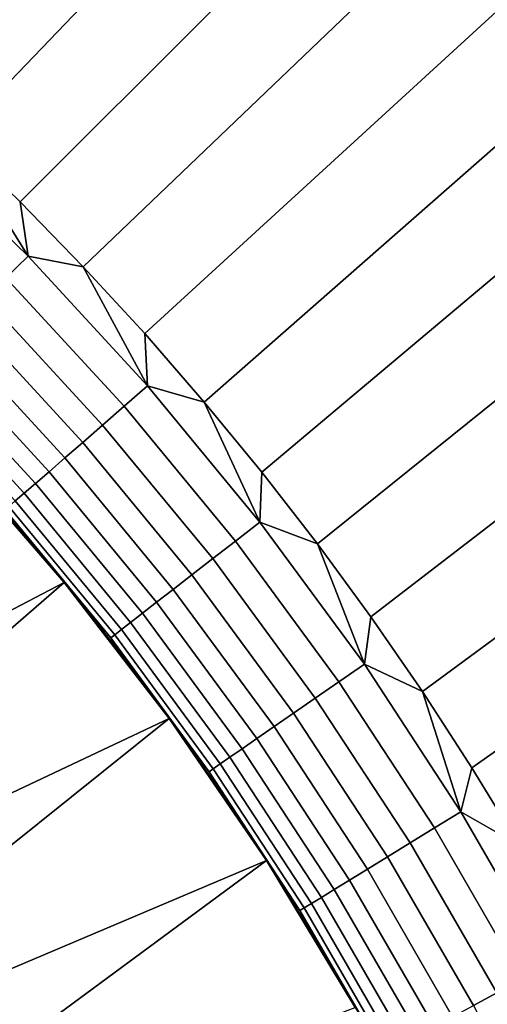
# Model space of a CAD drawing. Header units: metres. Extents: x -109 to 109, y -100 to 58.
# Tile 392 of 642: x 10.25 to 12.35, y -6.15 to -1.73. Entities that reach past the tile are written whole.
import ezdxf

# ---------------------------------------------------------------- set-up
doc = ezdxf.new("R2010")
doc.units = ezdxf.units.M
doc.layers.add('solid_21_062_100_XXX', color=7, linetype='CONTINUOUS')

msp = doc.modelspace()

# ---------------------------------------------------------------- linework, layer by layer
at = {"layer": 'solid_21_062_100_XXX'}
for points in [[(11.352392, -0.14602, 28.576704), (11.005567, 0.156755, 28.576704), (9.354994, -1.721458, 30.020081), (9.662025, -1.988189, 30.020081)], [(11.690891, -0.458077, 28.576704), (11.352392, -0.14602, 28.576704), (9.662025, -1.988189, 30.020081), (9.961455, -2.263425, 30.020081)], [(12.020815, -0.779185, 28.576704), (11.690891, -0.458077, 28.576704), (9.961455, -2.263425, 30.020081), (10.253048, -2.546952, 30.020081)], [(12.341924, -1.109109, 28.576704), (12.020815, -0.779185, 28.576704), (10.253048, -2.546952, 30.020081), (10.536574, -2.838545, 30.020081)], [(2.212831, -11.565833, -20.43038), (2.212826, -1.049087, -20.43038), (23.175426, -0.972689, -20.220478)], [(9.679617, -22.091299, -20.355614), (2.212831, -22.082581, -20.43038), (2.212831, -11.565833, -20.43038), (23.175426, -0.972689, -20.220478)], [(17.148014, -22.086779, -20.280832), (9.679617, -22.091299, -20.355614), (23.175426, -0.972689, -20.220478)], [(12.341924, -1.109109, 28.576704), (10.536574, -2.838545, 30.020081), (10.811811, -3.137975, 30.020081), (12.653979, -1.447608, 28.576704)], [(12.653979, -1.447608, 28.576704), (10.811811, -3.137975, 30.020081), (11.078542, -3.445006, 30.020081), (12.956755, -1.794433, 28.576704)], [(12.956755, -1.794433, 28.576704), (11.078542, -3.445006, 30.020081), (11.336556, -3.759398, 30.020081), (13.250028, -2.14933, 28.576704)], [(13.250028, -2.14933, 28.576704), (11.336556, -3.759398, 30.020081), (11.585652, -4.080902, 30.020081), (13.533582, -2.512038, 28.576704)], [(9.627983, -2.341222, 30.219034), (10.189514, -2.887488, 30.219034), (10.288895, -2.790808, 30.112827), (9.721888, -2.239215, 30.112827)], [(9.721888, -2.239215, 30.112827), (10.288895, -2.790808, 30.112827), (9.961455, -2.263425, 30.020081)], [(10.288895, -2.790808, 30.112827), (10.253048, -2.546952, 30.020081), (9.961455, -2.263425, 30.020081)], [(13.533582, -2.512038, 28.576704), (11.585652, -4.080902, 30.020081), (11.825633, -4.409266, 30.020081), (13.807211, -2.882292, 28.576704)], [(10.288895, -2.790808, 30.112827), (10.536574, -2.838545, 30.020081), (10.253048, -2.546952, 30.020081)], [(10.189514, -2.887488, 30.219034), (10.720099, -3.463857, 30.219034), (10.824656, -3.372799, 30.112827), (10.288895, -2.790808, 30.112827)], [(10.288895, -2.790808, 30.112827), (10.824656, -3.372799, 30.112827), (10.536574, -2.838545, 30.020081)], [(10.824656, -3.372799, 30.112827), (10.811811, -3.137975, 30.020081), (10.536574, -2.838545, 30.020081)], [(10.097154, -2.977338, 30.336931), (10.62293, -3.548483, 30.336931), (10.720099, -3.463857, 30.219034), (10.189514, -2.887488, 30.219034)], [(13.807211, -2.882292, 28.576704), (11.825633, -4.409266, 30.020081), (12.05631, -4.744232, 30.020081), (14.070713, -3.25982, 28.576704)], [(10.012518, -3.059672, 30.46562), (10.533887, -3.62603, 30.46562), (10.62293, -3.548483, 30.336931), (10.097154, -2.977338, 30.336931)], [(9.936252, -3.133865, 30.60412), (10.45365, -3.695909, 30.60412), (10.533887, -3.62603, 30.46562), (10.012518, -3.059672, 30.46562)], [(9.868938, -3.199349, 30.751375), (10.382831, -3.757585, 30.751375), (10.45365, -3.695909, 30.60412), (9.936252, -3.133865, 30.60412)], [(10.824656, -3.372799, 30.112827), (11.078542, -3.445006, 30.020081), (10.811811, -3.137975, 30.020081)], [(9.81109, -3.255625, 30.906261), (10.32197, -3.810589, 30.906261), (10.382831, -3.757585, 30.751375), (9.868938, -3.199349, 30.751375)], [(9.763147, -3.302264, 31.067598), (10.271531, -3.854516, 31.067598), (10.32197, -3.810589, 30.906261), (9.81109, -3.255625, 30.906261)], [(14.070713, -3.25982, 28.576704), (12.05631, -4.744232, 30.020081), (12.277501, -5.085535, 30.020081), (14.323895, -3.644345, 28.576704)], [(9.725476, -3.338911, 31.234156), (10.231898, -3.889032, 31.234156), (10.271531, -3.854516, 31.067598), (9.763147, -3.302264, 31.067598)], [(10.720099, -3.463857, 30.219034), (11.218128, -4.06858, 30.219034), (11.327541, -3.98342, 30.112827), (10.824656, -3.372799, 30.112827)], [(10.824656, -3.372799, 30.112827), (11.327541, -3.98342, 30.112827), (11.078542, -3.445006, 30.020081)], [(11.327541, -3.98342, 30.112827), (11.336556, -3.759398, 30.020081), (11.078542, -3.445006, 30.020081)], [(10.62293, -3.548483, 30.336931), (11.116444, -4.147724, 30.336931), (11.218128, -4.06858, 30.219034), (10.720099, -3.463857, 30.219034)], [(10.533887, -3.62603, 30.46562), (11.023265, -4.220249, 30.46562), (11.116444, -4.147724, 30.336931), (10.62293, -3.548483, 30.336931)], [(10.45365, -3.695909, 30.60412), (10.9393, -4.285601, 30.60412), (11.023265, -4.220249, 30.46562), (10.533887, -3.62603, 30.46562)], [(14.323895, -3.644345, 28.576704), (12.277501, -5.085535, 30.020081), (12.489033, -5.432908, 30.020081), (14.566572, -4.035584, 28.576704)], [(10.450873, -4.254284, 45.097431), (9.945941, -3.671569, 45.097431), (8.853961, -4.700163, 46.597431), (9.090082, -4.966074, 46.597431)], [(9.945941, -3.671569, 45.097431), (10.450873, -4.254284, 45.097431), (10.20262, -3.95938, 31.752131), (9.946006, -3.671639, 31.752131)], [(10.382831, -3.757585, 30.751375), (10.865191, -4.343283, 30.751375), (10.9393, -4.285601, 30.60412), (10.45365, -3.695909, 30.60412)], [(10.32197, -3.810589, 30.906261), (10.801502, -4.392853, 30.906261), (10.865191, -4.343283, 30.751375), (10.382831, -3.757585, 30.751375)], [(11.327541, -3.98342, 30.112827), (11.585652, -4.080902, 30.020081), (11.336556, -3.759398, 30.020081)], [(10.271531, -3.854516, 31.067598), (10.74872, -4.433935, 31.067598), (10.801502, -4.392853, 30.906261), (10.32197, -3.810589, 30.906261)], [(10.231898, -3.889032, 31.234156), (10.707247, -4.466215, 31.234156), (10.74872, -4.433935, 31.067598), (10.271531, -3.854516, 31.067598)], [(10.186178, -3.928849, 31.57782), (10.659403, -4.503454, 31.57782), (10.677399, -4.489447, 31.404663), (10.203375, -3.913873, 31.404663)], [(10.186178, -3.928849, 31.57782), (10.20262, -3.95938, 31.752131), (10.450912, -4.254332, 31.752131)], [(10.186178, -3.928849, 31.57782), (10.450912, -4.254332, 31.752131), (10.659403, -4.503454, 31.57782)], [(10.203375, -3.913873, 31.404663), (10.677399, -4.489447, 31.404663), (10.707247, -4.466215, 31.234156), (10.231898, -3.889032, 31.234156)], [(10.450873, -4.254284, 45.097431), (10.450912, -4.254332, 31.752131), (10.20262, -3.95938, 31.752131)], [(11.218128, -4.06858, 30.219034), (11.682088, -4.699821, 30.219034), (11.796026, -4.620817, 30.112827), (11.327541, -3.98342, 30.112827)], [(11.327541, -3.98342, 30.112827), (11.796026, -4.620817, 30.112827), (11.585652, -4.080902, 30.020081)], [(11.116444, -4.147724, 30.336931), (11.576199, -4.773242, 30.336931), (11.682088, -4.699821, 30.219034), (11.218128, -4.06858, 30.219034)], [(11.796026, -4.620817, 30.112827), (11.825633, -4.409266, 30.020081), (11.585652, -4.080902, 30.020081)], [(11.023265, -4.220249, 30.46562), (11.479165, -4.840524, 30.46562), (11.576199, -4.773242, 30.336931), (11.116444, -4.147724, 30.336931)], [(10.9393, -4.285601, 30.60412), (11.391728, -4.901152, 30.60412), (11.479165, -4.840524, 30.46562), (11.023265, -4.220249, 30.46562)], [(10.450873, -4.254284, 45.097431), (9.090082, -4.966074, 46.597431), (9.318227, -5.238877, 46.597431)], [(10.921836, -4.865046, 45.097431), (10.450873, -4.254284, 45.097431), (9.318227, -5.238877, 46.597431), (9.538339, -5.518517, 46.597431)], [(10.450873, -4.254284, 45.097431), (10.921836, -4.865046, 45.097431), (10.690681, -4.556253, 31.752131), (10.450912, -4.254332, 31.752131)], [(10.659403, -4.503454, 31.57782), (10.450912, -4.254332, 31.752131), (10.690681, -4.556253, 31.752131)], [(10.865191, -4.343283, 30.751375), (11.314554, -4.954663, 30.751375), (11.391728, -4.901152, 30.60412), (10.9393, -4.285601, 30.60412)], [(10.801502, -4.392853, 30.906261), (11.248232, -5.00065, 30.906261), (11.314554, -4.954663, 30.751375), (10.865191, -4.343283, 30.751375)], [(10.74872, -4.433935, 31.067598), (11.193266, -5.038762, 31.067598), (11.248232, -5.00065, 30.906261), (10.801502, -4.392853, 30.906261)], [(11.796026, -4.620817, 30.112827), (12.05631, -4.744232, 30.020081), (11.825633, -4.409266, 30.020081)], [(10.707247, -4.466215, 31.234156), (11.150078, -5.068708, 31.234156), (11.193266, -5.038762, 31.067598), (10.74872, -4.433935, 31.067598)], [(10.659403, -4.503454, 31.57782), (11.100255, -5.103255, 31.57782), (11.118995, -5.090261, 31.404663), (10.677399, -4.489447, 31.404663)], [(10.659403, -4.503454, 31.57782), (10.690681, -4.556253, 31.752131), (10.921729, -4.864899, 31.752131)], [(10.659403, -4.503454, 31.57782), (10.921729, -4.864899, 31.752131), (11.100255, -5.103255, 31.57782)], [(10.677399, -4.489447, 31.404663), (11.118995, -5.090261, 31.404663), (11.150078, -5.068708, 31.234156), (10.707247, -4.466215, 31.234156)], [(10.921836, -4.865046, 45.097431), (10.921729, -4.864899, 31.752131), (10.690681, -4.556253, 31.752131)], [(11.682088, -4.699821, 30.219034), (12.11057, -5.35566, 30.219034), (12.228687, -5.283054, 30.112827), (11.796026, -4.620817, 30.112827)], [(11.796026, -4.620817, 30.112827), (12.228687, -5.283054, 30.112827), (12.05631, -4.744232, 30.020081)], [(11.576199, -4.773242, 30.336931), (12.000796, -5.423138, 30.336931), (12.11057, -5.35566, 30.219034), (11.682088, -4.699821, 30.219034)], [(12.228687, -5.283054, 30.112827), (12.277501, -5.085535, 30.020081), (12.05631, -4.744232, 30.020081)], [(11.479165, -4.840524, 30.46562), (11.900204, -5.484972, 30.46562), (12.000796, -5.423138, 30.336931), (11.576199, -4.773242, 30.336931)], [(11.391728, -4.901152, 30.60412), (11.80956, -5.54069, 30.60412), (11.900204, -5.484972, 30.46562), (11.479165, -4.840524, 30.46562)], [(10.921836, -4.865046, 45.097431), (9.538339, -5.518517, 46.597431), (9.749887, -5.804305, 46.597431)], [(11.35683, -5.501204, 45.097431), (10.921836, -4.865046, 45.097431), (9.749887, -5.804305, 46.597431), (9.952835, -6.096189, 46.597431)], [(11.35683, -5.501204, 45.097431), (11.14387, -5.180017, 31.752131), (10.921729, -4.864899, 31.752131), (10.921836, -4.865046, 45.097431)], [(11.100255, -5.103255, 31.57782), (10.921729, -4.864899, 31.752131), (11.14387, -5.180017, 31.752131)], [(11.314554, -4.954663, 30.751375), (11.729555, -5.589869, 30.751375), (11.80956, -5.54069, 30.60412), (11.391728, -4.901152, 30.60412)], [(11.248232, -5.00065, 30.906261), (11.6608, -5.632133, 30.906261), (11.729555, -5.589869, 30.751375), (11.314554, -4.954663, 30.751375)], [(11.193266, -5.038762, 31.067598), (11.603819, -5.667159, 31.067598), (11.6608, -5.632133, 30.906261), (11.248232, -5.00065, 30.906261)], [(11.118995, -5.090261, 31.404663), (11.526823, -5.714488, 31.404663), (11.559046, -5.694681, 31.234156), (11.150078, -5.068708, 31.234156)], [(11.150078, -5.068708, 31.234156), (11.559046, -5.694681, 31.234156), (11.603819, -5.667159, 31.067598), (11.193266, -5.038762, 31.067598)], [(11.100255, -5.103255, 31.57782), (11.507396, -5.72643, 31.57782), (11.526823, -5.714488, 31.404663), (11.118995, -5.090261, 31.404663)], [(11.100255, -5.103255, 31.57782), (11.14387, -5.180017, 31.752131), (11.356923, -5.501349, 31.752131)], [(11.100255, -5.103255, 31.57782), (11.356923, -5.501349, 31.752131), (11.507396, -5.72643, 31.57782)], [(12.228687, -5.283054, 30.112827), (12.489033, -5.432908, 30.020081), (12.277501, -5.085535, 30.020081)], [(11.35683, -5.501204, 45.097431), (11.356923, -5.501349, 31.752131), (11.14387, -5.180017, 31.752131)], [(12.11057, -5.35566, 30.219034), (12.502272, -6.034109, 30.219034), (12.62421, -5.968119, 30.112827), (12.228687, -5.283054, 30.112827)], [(12.228687, -5.283054, 30.112827), (12.62421, -5.968119, 30.112827), (12.489033, -5.432908, 30.020081)], [(12.000796, -5.423138, 30.336931), (12.388948, -6.095437, 30.336931), (12.502272, -6.034109, 30.219034), (12.11057, -5.35566, 30.219034)], [(11.900204, -5.484972, 30.46562), (12.285102, -6.151635, 30.46562), (12.388948, -6.095437, 30.336931), (12.000796, -5.423138, 30.336931)], [(11.35683, -5.501204, 45.097431), (9.952835, -6.096189, 46.597431), (10.147083, -6.394016, 46.597431)], [(11.755091, -6.161638, 45.097431), (11.35683, -5.501204, 45.097431), (10.147083, -6.394016, 46.597431), (10.3325, -6.697587, 46.597431)], [(11.35683, -5.501204, 45.097431), (11.755091, -6.161638, 45.097431), (11.560712, -5.828634, 31.752131), (11.356923, -5.501349, 31.752131)], [(11.507396, -5.72643, 31.57782), (11.356923, -5.501349, 31.752131), (11.560712, -5.828634, 31.752131)], [(11.80956, -5.54069, 30.60412), (12.191526, -6.202276, 30.60412), (12.285102, -6.151635, 30.46562), (11.900204, -5.484972, 30.46562)], [(11.729555, -5.589869, 30.751375), (12.108933, -6.246973, 30.751375), (12.191526, -6.202276, 30.60412), (11.80956, -5.54069, 30.60412)], [(11.6608, -5.632133, 30.906261), (12.037955, -6.285385, 30.906261), (12.108933, -6.246973, 30.751375), (11.729555, -5.589869, 30.751375)], [(11.603819, -5.667159, 31.067598), (11.979131, -6.317219, 31.067598), (12.037955, -6.285385, 30.906261), (11.6608, -5.632133, 30.906261)], [(11.526823, -5.714488, 31.404663), (11.899645, -6.360234, 31.404663), (11.93291, -6.342232, 31.234156), (11.559046, -5.694681, 31.234156)], [(11.559046, -5.694681, 31.234156), (11.93291, -6.342232, 31.234156), (11.979131, -6.317219, 31.067598), (11.603819, -5.667159, 31.067598)], [(11.507396, -5.72643, 31.57782), (11.879589, -6.371088, 31.57782), (11.899645, -6.360234, 31.404663), (11.526823, -5.714488, 31.404663)], [(11.507396, -5.72643, 31.57782), (11.560712, -5.828634, 31.752131), (11.755072, -6.161605, 31.752131)], [(11.507396, -5.72643, 31.57782), (11.755072, -6.161605, 31.752131), (11.879589, -6.371088, 31.57782)], [(11.755091, -6.161638, 45.097431), (11.755072, -6.161605, 31.752131), (11.560712, -5.828634, 31.752131)], [(12.285102, -6.151635, 30.46562), (12.63269, -6.83849, 30.46562), (12.739475, -6.788097, 30.336931), (12.388948, -6.095437, 30.336931)]]:
    msp.add_3dface(points, dxfattribs=at)

doc.saveas('drawing.dxf')
